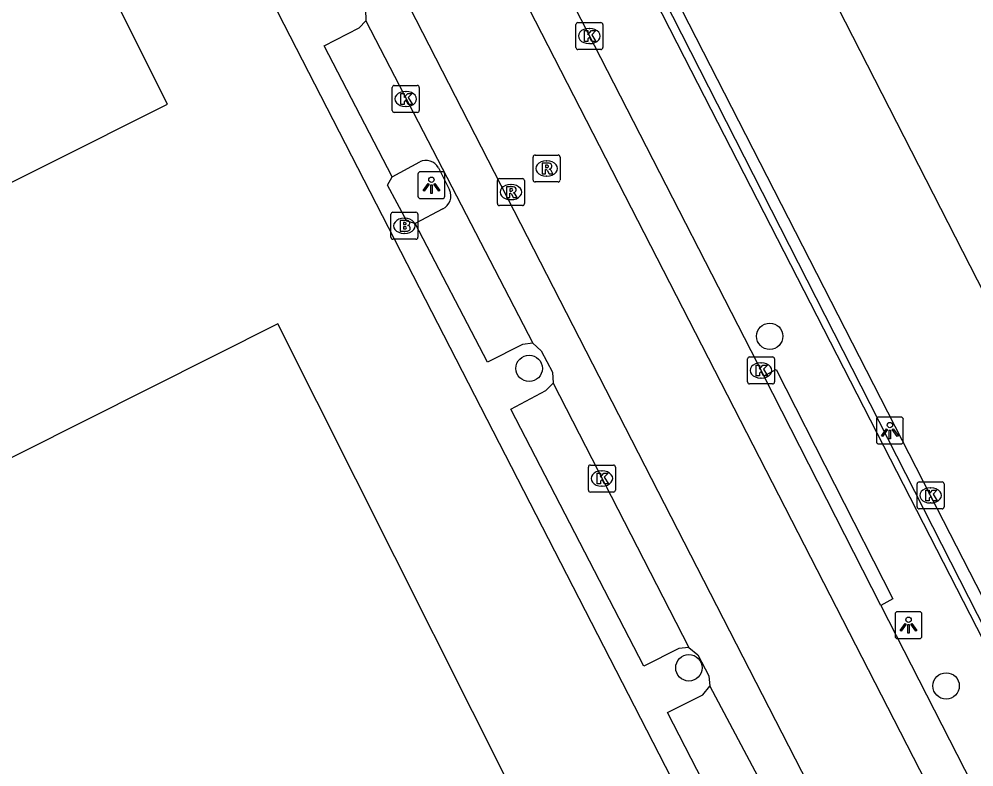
# Model space of a CAD drawing. Extents: x 158461 to 159795, y 387220 to 388672.
# Drawn here: x 159095.63 to 159131.02, y 387554.14 to 387581.85 of the extents above; entities that cross this region are included whole.
import ezdxf

# ---------------------------------------------------------------- set-up
doc = ezdxf.new("R2010")
doc.units = 0
for name, color, linetype in [('IMGEO_Boom', 7, 'Continuous'), ('IMGEO_Brandkraan', 7, 'Continuous'), ('IMGEO_Hek', 7, 'Continuous'), ('IMGEO_Kolk', 7, 'Continuous'), ('IMGEO_Lichtpunt', 7, 'Continuous'), ('IMGEO_Pand', 7, 'Continuous'), ('IMGEO_Parkeervlak_open', 7, 'Continuous'), ('IMGEO_Rijbaan_lokaal_gesloten', 7, 'Continuous'), ('IMGEO_Rijbaan_lokaal_open', 7, 'Continuous'), ('IMGEO_Rioolput', 7, 'Continuous'), ('IMGEO_Voetpad_open', 7, 'Continuous')]:
    doc.layers.add(name, color=color, linetype=linetype)

msp = doc.modelspace()

# ---------------------------------------------------------------- linework, layer by layer
at = {"layer": 'IMGEO_Boom'}
for centre in [(159123.453, 387570.093), (159114.536, 387568.904), (159120.458, 387557.808), (159129.993, 387557.137)]:
    msp.add_circle(centre, 0.489, dxfattribs=at)
at = {"layer": 'IMGEO_Brandkraan'}
for p, q in [((159109.411, 387573.76), (159109.411, 387574.612)), ((159109.486, 387574.686), (159110.338, 387574.686)), ((159110.412, 387574.612), (159110.412, 387573.76)), ((159109.899, 387574.466), (159109.924, 387574.466)), ((159109.922, 387573.906), (159109.897, 387573.906)), ((159110.338, 387573.686), (159109.486, 387573.686))]:
    msp.add_line(p, q, dxfattribs=at)
for points in [[(159109.411, 387573.76), (159109.411, 387574.612)], [(159109.486, 387574.686), (159110.338, 387574.686)], [(159110.412, 387574.612), (159110.412, 387573.76)], [(159109.759, 387574.386), (159109.759, 387573.986), (159109.972, 387573.986)], [(159109.99, 387574.386), (159109.759, 387574.386)], [(159109.938, 387574.305), (159109.884, 387574.305), (159109.884, 387574.229)], [(159109.884, 387574.229), (159109.937, 387574.229)], [(159109.946, 387574.153), (159109.884, 387574.153), (159109.884, 387574.072)], [(159109.884, 387574.072), (159109.946, 387574.072)], [(159110.338, 387573.686), (159109.486, 387573.686)]]:
    msp.add_lwpolyline(points, dxfattribs=at)
for centre, radius, start, end in [((159109.488, 387574.61), 0.0765, 91.552, 178.448), ((159109.488, 387574.61), 0.0765, 91.552, 178.448), ((159110.336, 387574.61), 0.0765, 1.552, 88.448), ((159110.336, 387574.61), 0.0765, 1.552, 88.448), ((159109.939, 387574.267), 0.0379, 267.8285, 90.9355), ((159109.947, 387574.112), 0.0404, 269.8759, 90.5077), ((159109.994, 387574.241), 0.145, 59.4692, 91.5367), ((159110.019, 387574.288), 0.0922, 285.5137, 58.1501), ((159110.024, 387574.096), 0.105, 301.3115, 78.989), ((159109.978, 387574.237), 0.251, 268.6676, 293.5347), ((159109.488, 387573.762), 0.0765, 181.552, 268.448), ((159109.488, 387573.762), 0.0765, 181.552, 268.448), ((159110.336, 387573.762), 0.0765, 271.552, 358.448), ((159110.336, 387573.762), 0.0765, 271.552, 358.448)]:
    msp.add_arc(centre, radius, start, end, dxfattribs=at)
for centre, major_axis, ratio, start_param, end_param in [((159109.898, 387574.186), (-0.387, 0.002), 0.722429, 4.712389, 7.853982), ((159109.923, 387574.186), (-0.39, 0.002), 0.717154, 1.570796, 4.712389)]:
    msp.add_ellipse(centre, major_axis=major_axis, ratio=ratio, start_param=start_param, end_param=end_param, dxfattribs=at)
at = {"layer": 'IMGEO_Hek'}
msp.add_lwpolyline([(159139.057, 387543.418), (159135.949, 387549.777), (159136.084, 387549.983), (159132.392, 387557.011), (159132.492, 387557.163), (159103.913, 387613.249)], dxfattribs=at)
at = {"layer": 'IMGEO_Kolk'}
for p, q in [((159116.268, 387580.792), (159116.268, 387581.644)), ((159116.343, 387581.718), (159117.195, 387581.718)), ((159117.269, 387581.644), (159117.269, 387580.792)), ((159116.756, 387581.498), (159116.781, 387581.498)), ((159116.779, 387580.938), (159116.754, 387580.938)), ((159117.195, 387580.718), (159116.343, 387580.718)), ((159109.462, 387578.46), (159109.462, 387579.312)), ((159109.537, 387579.386), (159110.389, 387579.386)), ((159109.95, 387579.166), (159109.975, 387579.166)), ((159110.463, 387579.312), (159110.463, 387578.46)), ((159109.973, 387578.606), (159109.948, 387578.606)), ((159110.389, 387578.386), (159109.537, 387578.386)), ((159122.631, 387568.4), (159122.631, 387569.252)), ((159122.706, 387569.326), (159123.558, 387569.326)), ((159123.632, 387569.252), (159123.632, 387568.4)), ((159123.119, 387569.106), (159123.144, 387569.106)), ((159123.142, 387568.546), (159123.117, 387568.546)), ((159123.558, 387568.326), (159122.706, 387568.326)), ((159116.806, 387565.323), (159117.658, 387565.323)), ((159116.731, 387564.397), (159116.731, 387565.249)), ((159117.219, 387565.103), (159117.244, 387565.103)), ((159117.732, 387565.249), (159117.732, 387564.397)), ((159128.917, 387563.771), (159128.917, 387564.623)), ((159128.992, 387564.697), (159129.844, 387564.697)), ((159129.918, 387564.623), (159129.918, 387563.771)), ((159117.658, 387564.323), (159116.806, 387564.323)), ((159117.242, 387564.543), (159117.217, 387564.543)), ((159129.405, 387564.477), (159129.43, 387564.477)), ((159129.428, 387563.917), (159129.403, 387563.917)), ((159129.844, 387563.697), (159128.992, 387563.697))]:
    msp.add_line(p, q, dxfattribs=at)
for points in [[(159116.268, 387580.792), (159116.268, 387581.644)], [(159116.343, 387581.718), (159117.195, 387581.718)], [(159117.269, 387581.644), (159117.269, 387580.792)], [(159116.589, 387581.418), (159116.712, 387581.418), (159116.712, 387581.267), (159116.842, 387581.418), (159117.006, 387581.418), (159116.86, 387581.267), (159117.013, 387581.018), (159116.861, 387581.018), (159116.776, 387581.182), (159116.712, 387581.115), (159116.712, 387581.018), (159116.589, 387581.018), (159116.589, 387581.418)], [(159117.195, 387580.718), (159116.343, 387580.718)], [(159109.462, 387578.46), (159109.462, 387579.312)], [(159109.537, 387579.386), (159110.389, 387579.386)], [(159110.463, 387579.312), (159110.463, 387578.46)], [(159109.783, 387579.086), (159109.906, 387579.086), (159109.906, 387578.935), (159110.036, 387579.086), (159110.2, 387579.086), (159110.054, 387578.935), (159110.207, 387578.686), (159110.055, 387578.686), (159109.97, 387578.85), (159109.906, 387578.783), (159109.906, 387578.686), (159109.783, 387578.686), (159109.783, 387579.086)], [(159110.389, 387578.386), (159109.537, 387578.386)], [(159122.631, 387568.4), (159122.631, 387569.252)], [(159122.706, 387569.326), (159123.558, 387569.326)], [(159123.632, 387569.252), (159123.632, 387568.4)], [(159122.952, 387569.026), (159123.075, 387569.026), (159123.075, 387568.875), (159123.205, 387569.026), (159123.369, 387569.026), (159123.223, 387568.875), (159123.376, 387568.626), (159123.224, 387568.626), (159123.139, 387568.79), (159123.075, 387568.723), (159123.075, 387568.626), (159122.952, 387568.626), (159122.952, 387569.026)], [(159123.558, 387568.326), (159122.706, 387568.326)], [(159116.806, 387565.323), (159117.658, 387565.323)], [(159116.731, 387564.397), (159116.731, 387565.249)], [(159117.052, 387565.023), (159117.175, 387565.023), (159117.175, 387564.872), (159117.305, 387565.023), (159117.469, 387565.023), (159117.323, 387564.872), (159117.476, 387564.623), (159117.324, 387564.623), (159117.239, 387564.787), (159117.175, 387564.72), (159117.175, 387564.623), (159117.052, 387564.623), (159117.052, 387565.023)], [(159117.732, 387565.249), (159117.732, 387564.397)], [(159128.917, 387563.771), (159128.917, 387564.623)], [(159128.992, 387564.697), (159129.844, 387564.697)], [(159129.918, 387564.623), (159129.918, 387563.771)], [(159117.658, 387564.323), (159116.806, 387564.323)], [(159129.238, 387564.397), (159129.361, 387564.397), (159129.361, 387564.246), (159129.491, 387564.397), (159129.655, 387564.397), (159129.509, 387564.246), (159129.662, 387563.997), (159129.51, 387563.997), (159129.425, 387564.161), (159129.361, 387564.094), (159129.361, 387563.997), (159129.238, 387563.997), (159129.238, 387564.397)], [(159129.844, 387563.697), (159128.992, 387563.697)]]:
    msp.add_lwpolyline(points, dxfattribs=at)
for centre, start, end in [((159116.345, 387581.642), 91.552, 178.448), ((159116.345, 387581.642), 91.552, 178.448), ((159117.193, 387581.642), 1.552, 88.448), ((159117.193, 387581.642), 1.552, 88.448), ((159116.345, 387580.794), 181.552, 268.448), ((159116.345, 387580.794), 181.552, 268.448), ((159117.193, 387580.794), 271.552, 358.448), ((159117.193, 387580.794), 271.552, 358.448), ((159109.539, 387579.31), 91.552, 178.448), ((159109.539, 387579.31), 91.552, 178.448), ((159110.387, 387579.31), 1.552, 88.448), ((159110.387, 387579.31), 1.552, 88.448), ((159109.539, 387578.462), 181.552, 268.448), ((159109.539, 387578.462), 181.552, 268.448), ((159110.387, 387578.462), 271.552, 358.448), ((159110.387, 387578.462), 271.552, 358.448), ((159122.708, 387569.25), 91.552, 178.448), ((159122.708, 387569.25), 91.552, 178.448), ((159123.556, 387569.25), 1.552, 88.448), ((159123.556, 387569.25), 1.552, 88.448), ((159122.708, 387568.402), 181.552, 268.448), ((159122.708, 387568.402), 181.552, 268.448), ((159123.556, 387568.402), 271.552, 358.448), ((159123.556, 387568.402), 271.552, 358.448), ((159116.808, 387565.247), 91.552, 178.448), ((159116.808, 387565.247), 91.552, 178.448), ((159117.656, 387565.247), 1.552, 88.448), ((159117.656, 387565.247), 1.552, 88.448), ((159128.994, 387564.621), 91.552, 178.448), ((159128.994, 387564.621), 91.552, 178.448), ((159129.842, 387564.621), 1.552, 88.448), ((159129.842, 387564.621), 1.552, 88.448), ((159116.808, 387564.399), 181.552, 268.448), ((159116.808, 387564.399), 181.552, 268.448), ((159117.656, 387564.399), 271.552, 358.448), ((159117.656, 387564.399), 271.552, 358.448), ((159128.994, 387563.773), 181.552, 268.448), ((159128.994, 387563.773), 181.552, 268.448), ((159129.842, 387563.773), 271.552, 358.448), ((159129.842, 387563.773), 271.552, 358.448)]:
    msp.add_arc(centre, 0.0765, start, end, dxfattribs=at)
for centre, major_axis, ratio, start_param, end_param in [((159116.755, 387581.218), (-0.387, 0.002), 0.722429, 4.712389, 7.853982), ((159116.78, 387581.218), (-0.39, 0.002), 0.717154, 1.570796, 4.712389), ((159109.949, 387578.886), (-0.387, 0.002), 0.722429, 4.712389, 7.853982), ((159109.974, 387578.886), (-0.39, 0.002), 0.717154, 1.570796, 4.712389), ((159123.118, 387568.826), (-0.387, 0.002), 0.722429, 4.712389, 7.853982), ((159123.143, 387568.826), (-0.39, 0.002), 0.717154, 1.570796, 4.712389), ((159117.218, 387564.823), (-0.387, 0.002), 0.722429, 4.712389, 7.853982), ((159117.243, 387564.823), (-0.39, 0.002), 0.717154, 1.570796, 4.712389), ((159129.404, 387564.197), (-0.387, 0.002), 0.722429, 4.712389, 7.853982), ((159129.429, 387564.197), (-0.39, 0.002), 0.717154, 1.570796, 4.712389)]:
    msp.add_ellipse(centre, major_axis=major_axis, ratio=ratio, start_param=start_param, end_param=end_param, dxfattribs=at)
at = {"layer": 'IMGEO_Lichtpunt'}
for p, q in [((159110.415, 387576.095), (159110.415, 387575.288)), ((159110.415, 387576.095), (159110.415, 387575.288)), ((159111.317, 387576.19), (159110.509, 387576.19)), ((159111.317, 387576.19), (159110.509, 387576.19)), ((159111.411, 387575.288), (159111.411, 387576.095)), ((159111.411, 387575.288), (159111.411, 387576.095)), ((159110.509, 387575.194), (159111.317, 387575.194)), ((159110.509, 387575.194), (159111.317, 387575.194)), ((159128.313, 387567.099), (159127.505, 387567.099)), ((159128.313, 387567.099), (159127.505, 387567.099)), ((159127.411, 387567.004), (159127.411, 387566.197)), ((159127.411, 387567.004), (159127.411, 387566.197)), ((159128.407, 387566.197), (159128.407, 387567.004)), ((159128.407, 387566.197), (159128.407, 387567.004)), ((159127.505, 387566.103), (159128.313, 387566.103)), ((159127.505, 387566.103), (159128.313, 387566.103)), ((159128.101, 387559.792), (159128.101, 387558.985)), ((159128.101, 387559.792), (159128.101, 387558.985)), ((159129.003, 387559.887), (159128.195, 387559.887)), ((159129.003, 387559.887), (159128.195, 387559.887)), ((159129.097, 387558.985), (159129.097, 387559.792)), ((159129.097, 387558.985), (159129.097, 387559.792)), ((159128.195, 387558.891), (159129.003, 387558.891)), ((159128.195, 387558.891), (159129.003, 387558.891))]:
    msp.add_line(p, q, dxfattribs=at)
for points in [[(159110.789, 387575.759), (159110.828, 387575.731), (159110.64, 387575.469), (159110.602, 387575.496), (159110.789, 387575.759)], [(159110.891, 387575.711), (159110.938, 387575.711), (159110.938, 387575.389), (159110.891, 387575.389), (159110.891, 387575.711)], [(159111.001, 387575.731), (159111.039, 387575.758), (159111.226, 387575.496), (159111.187, 387575.468), (159111.001, 387575.731)], [(159127.785, 387566.668), (159127.824, 387566.64), (159127.636, 387566.378), (159127.598, 387566.405), (159127.785, 387566.668)], [(159127.887, 387566.62), (159127.934, 387566.62), (159127.934, 387566.298), (159127.887, 387566.298), (159127.887, 387566.62)], [(159127.997, 387566.64), (159128.035, 387566.667), (159128.222, 387566.405), (159128.183, 387566.377), (159127.997, 387566.64)], [(159128.475, 387559.456), (159128.514, 387559.428), (159128.326, 387559.166), (159128.288, 387559.193), (159128.475, 387559.456)], [(159128.577, 387559.408), (159128.624, 387559.408), (159128.624, 387559.086), (159128.577, 387559.086), (159128.577, 387559.408)], [(159128.687, 387559.428), (159128.725, 387559.455), (159128.912, 387559.193), (159128.873, 387559.165), (159128.687, 387559.428)]]:
    msp.add_lwpolyline(points, dxfattribs=at)
for centre in [(159110.914, 387575.893), (159127.91, 387566.802), (159128.6, 387559.59)]:
    msp.add_circle(centre, 0.0994, dxfattribs=at)
for centre, start, end in [((159110.509, 387576.095), 90, 180), ((159110.509, 387576.095), 90, 180), ((159111.317, 387576.095), 0, 90), ((159111.317, 387576.095), 0, 90), ((159110.509, 387575.288), 180, 270), ((159110.509, 387575.288), 180, 270), ((159111.317, 387575.288), 270, 0), ((159111.317, 387575.288), 270, 360), ((159127.505, 387567.004), 90, 180), ((159127.505, 387567.004), 90, 180), ((159128.313, 387567.004), 0, 90), ((159128.313, 387567.004), 0, 90), ((159127.505, 387566.197), 180, 270), ((159127.505, 387566.197), 180, 270), ((159128.313, 387566.197), 270, 0), ((159128.313, 387566.197), 270, 360), ((159128.195, 387559.792), 90, 180), ((159128.195, 387559.792), 90, 180), ((159129.003, 387559.792), 0, 90), ((159129.003, 387559.792), 0, 90), ((159128.195, 387558.985), 180, 270), ((159128.195, 387558.985), 180, 270), ((159129.003, 387558.985), 270, 0), ((159129.003, 387558.985), 270, 360)]:
    msp.add_arc(centre, 0.0946, start, end, dxfattribs=at)
at = {"layer": 'IMGEO_Pand'}
for points in [[(159087.734, 387571.982), (159101.124, 387578.696), (159094.378, 387592.149), (159093.448, 387591.683), (159090.078, 387598.366), (159091.025, 387598.842), (159084.272, 387612.283), (159070.875, 387605.56), (159077.613, 387592.116), (159078.525, 387592.573), (159081.89, 387585.878), (159080.99, 387585.424), (159087.734, 387571.982)], [(159105.222, 387570.559), (159088.568, 387562.191), (159090.218, 387558.905), (159083.509, 387555.537), (159081.872, 387558.822), (159065.218, 387550.45), (159076.762, 387527.453), (159116.77, 387547.552), (159105.222, 387570.559)]]:
    msp.add_lwpolyline(points, dxfattribs=at)
at = {"layer": 'IMGEO_Parkeervlak_open'}
msp.add_lwpolyline([(159144.221, 387546.643), (159139.111, 387545.273), (159138.351, 387546.75), (159136.444, 387550.501), (159129.418, 387564.197), (159115.199, 387591.951), (159108.295, 387605.431), (159105.809, 387610.232)], dxfattribs=at)
at = {"layer": 'IMGEO_Rijbaan_lokaal_gesloten'}
for points in [[(159070.601, 387673.975), (159071.265, 387662.591), (159071.497, 387660.682), (159072.186, 387657.49), (159072.658, 387655.944), (159073.48, 387653.777), (159074.469, 387651.704), (159126.576, 387550.201), (159128.209, 387547.02)], [(159107.256, 387599.762), (159123.239, 387568.628)], [(159105.725, 387599.38), (159129.954, 387552.182), (159131.342, 387549.477), (159131.804, 387548.467)], [(159107.748, 387583.271), (159108.059, 387583.011), (159108.47, 387582.217), (159108.479, 387581.787)], [(159108.479, 387581.787), (159114.676, 387569.842)], [(159114.676, 387569.842), (159114.986, 387569.557), (159115.397, 387568.763), (159115.428, 387568.361)], [(159127.571, 387560.121), (159123.239, 387568.628)], [(159115.428, 387568.361), (159120.458, 387558.558)], [(159127.571, 387560.121), (159131.245, 387552.939), (159133.229, 387549.041)], [(159120.458, 387558.558), (159120.784, 387558.29), (159121.192, 387557.51), (159121.231, 387557.132)], [(159121.231, 387557.132), (159125.308, 387549.458), (159126.829, 387546.593)]]:
    msp.add_lwpolyline(points, dxfattribs=at)
at = {"layer": 'IMGEO_Rijbaan_lokaal_open'}
msp.add_lwpolyline([(159110.458, 387612.606), (159144.221, 387546.643)], dxfattribs=at)
at = {"layer": 'IMGEO_Rioolput'}
for p, q in [((159114.684, 387575.884), (159114.684, 387576.736)), ((159114.759, 387576.81), (159115.611, 387576.81)), ((159115.685, 387576.736), (159115.685, 387575.884)), ((159115.172, 387576.59), (159115.197, 387576.59)), ((159113.434, 387575.935), (159114.286, 387575.935)), ((159115.195, 387576.03), (159115.17, 387576.03)), ((159113.359, 387575.009), (159113.359, 387575.861)), ((159113.847, 387575.715), (159113.872, 387575.715)), ((159114.36, 387575.861), (159114.36, 387575.009)), ((159115.611, 387575.81), (159114.759, 387575.81)), ((159114.286, 387574.935), (159113.434, 387574.935)), ((159113.87, 387575.155), (159113.845, 387575.155))]:
    msp.add_line(p, q, dxfattribs=at)
for points in [[(159114.684, 387575.884), (159114.684, 387576.736)], [(159114.759, 387576.81), (159115.611, 387576.81)], [(159115.685, 387576.736), (159115.685, 387575.884)], [(159115.273, 387576.508), (159115.021, 387576.51), (159115.021, 387576.11)], [(159115.199, 387576.429), (159115.145, 387576.429), (159115.145, 387576.348)], [(159115.145, 387576.348), (159115.197, 387576.348)], [(159113.434, 387575.935), (159114.286, 387575.935)], [(159115.021, 387576.11), (159115.145, 387576.11), (159115.145, 387576.272), (159115.156, 387576.272)], [(159115.203, 387576.243), (159115.274, 387576.11), (159115.414, 387576.11), (159115.349, 387576.236)], [(159113.359, 387575.009), (159113.359, 387575.861)], [(159113.948, 387575.633), (159113.696, 387575.635), (159113.696, 387575.235)], [(159114.36, 387575.861), (159114.36, 387575.009)], [(159115.611, 387575.81), (159114.759, 387575.81)], [(159113.696, 387575.235), (159113.82, 387575.235), (159113.82, 387575.397), (159113.831, 387575.397)], [(159113.874, 387575.554), (159113.82, 387575.554), (159113.82, 387575.473)], [(159113.82, 387575.473), (159113.872, 387575.473)], [(159113.878, 387575.368), (159113.949, 387575.235), (159114.089, 387575.235), (159114.024, 387575.361)], [(159114.286, 387574.935), (159113.434, 387574.935)]]:
    msp.add_lwpolyline(points, dxfattribs=at)
for centre, radius, start, end in [((159114.761, 387576.734), 0.0765, 91.552, 178.448), ((159114.761, 387576.734), 0.0765, 91.552, 178.448), ((159115.609, 387576.734), 0.0765, 1.552, 88.448), ((159115.609, 387576.734), 0.0765, 1.552, 88.448), ((159115.181, 387576.537), 0.19, 274.7715, 282.9687), ((159115.205, 387576.333), 0.0964, 77.0061, 93.1865), ((159115.219, 387576.39), 0.0378, 276.6634, 79.6772), ((159115.272, 387576.398), 0.109, 350.3612, 89.416), ((159115.27, 387576.398), 0.112, 277.5842, 350.9817), ((159115.254, 387576.183), 0.108, 29.5134, 73.7905), ((159113.436, 387575.859), 0.0765, 91.552, 178.448), ((159113.436, 387575.859), 0.0765, 91.552, 178.448), ((159114.284, 387575.859), 0.0765, 1.552, 88.448), ((159114.284, 387575.859), 0.0765, 1.552, 88.448), ((159115.155, 387576.219), 0.0533, 26.0293, 88.6989), ((159113.947, 387575.523), 0.109, 350.3612, 89.416), ((159114.761, 387575.886), 0.0765, 181.552, 268.448), ((159114.761, 387575.886), 0.0765, 181.552, 268.448), ((159115.609, 387575.886), 0.0765, 271.552, 358.448), ((159115.609, 387575.886), 0.0765, 271.552, 358.448), ((159113.83, 387575.344), 0.0533, 26.0293, 88.6989), ((159113.856, 387575.662), 0.19, 274.7715, 282.9687), ((159113.88, 387575.458), 0.0964, 77.0061, 93.1865), ((159113.894, 387575.515), 0.0378, 276.6634, 79.6772), ((159113.945, 387575.523), 0.112, 277.5842, 350.9817), ((159113.929, 387575.308), 0.108, 29.5134, 73.7905), ((159113.436, 387575.011), 0.0765, 181.552, 268.448), ((159113.436, 387575.011), 0.0765, 181.552, 268.448), ((159114.284, 387575.011), 0.0765, 271.552, 358.448), ((159114.284, 387575.011), 0.0765, 271.552, 358.448)]:
    msp.add_arc(centre, radius, start, end, dxfattribs=at)
for centre, major_axis, ratio, start_param, end_param in [((159115.171, 387576.31), (-0.387, 0.002), 0.722429, 4.712389, 7.853982), ((159115.196, 387576.31), (-0.39, 0.002), 0.717154, 1.570796, 4.712389), ((159113.846, 387575.435), (-0.387, 0.002), 0.722429, 4.712389, 7.853982), ((159113.871, 387575.435), (-0.39, 0.002), 0.717154, 1.570796, 4.712389)]:
    msp.add_ellipse(centre, major_axis=major_axis, ratio=ratio, start_param=start_param, end_param=end_param, dxfattribs=at)
at = {"layer": 'IMGEO_Voetpad_open'}
for points in [[(159083.772, 387623.807), (159122.765, 387547.967), (159124.32, 387544.942)], [(159135.39, 387549.996), (159135.802, 387550.205), (159120.301, 387580.428), (159103.571, 387613.104), (159103.499, 387613.243)], [(159109.458, 387576.006), (159106.938, 387580.85), (159108.234, 387581.523), (159108.479, 387581.787)], [(159109.458, 387576.006), (159110.478, 387576.559)], [(159111.171, 387576.335), (159111.588, 387575.516)], [(159110.309, 387574.266), (159109.999, 387574.362), (159109.287, 387575.692), (159109.458, 387576.006)], [(159111.336, 387574.813), (159110.309, 387574.266)], [(159114.676, 387569.842), (159114.286, 387569.789), (159112.992, 387569.128), (159110.309, 387574.266)], [(159123.239, 387568.628), (159123.692, 387568.866), (159128.024, 387560.366), (159127.571, 387560.121)], [(159120.458, 387558.558), (159120.09, 387558.521), (159118.786, 387557.873), (159113.863, 387567.397), (159115.16, 387568.081), (159115.428, 387568.361)], [(159123.821, 387548.082), (159119.665, 387556.147), (159120.969, 387556.81), (159121.231, 387557.132)]]:
    msp.add_lwpolyline(points, dxfattribs=at)
for centre, radius, start, end in [((159110.709, 387576.088), 0.524, 28.0655, 116.1095), ((159111.094, 387575.296), 0.54, 296.5678, 23.9904)]:
    msp.add_arc(centre, radius, start, end, dxfattribs=at)

doc.saveas('drawing.dxf')
